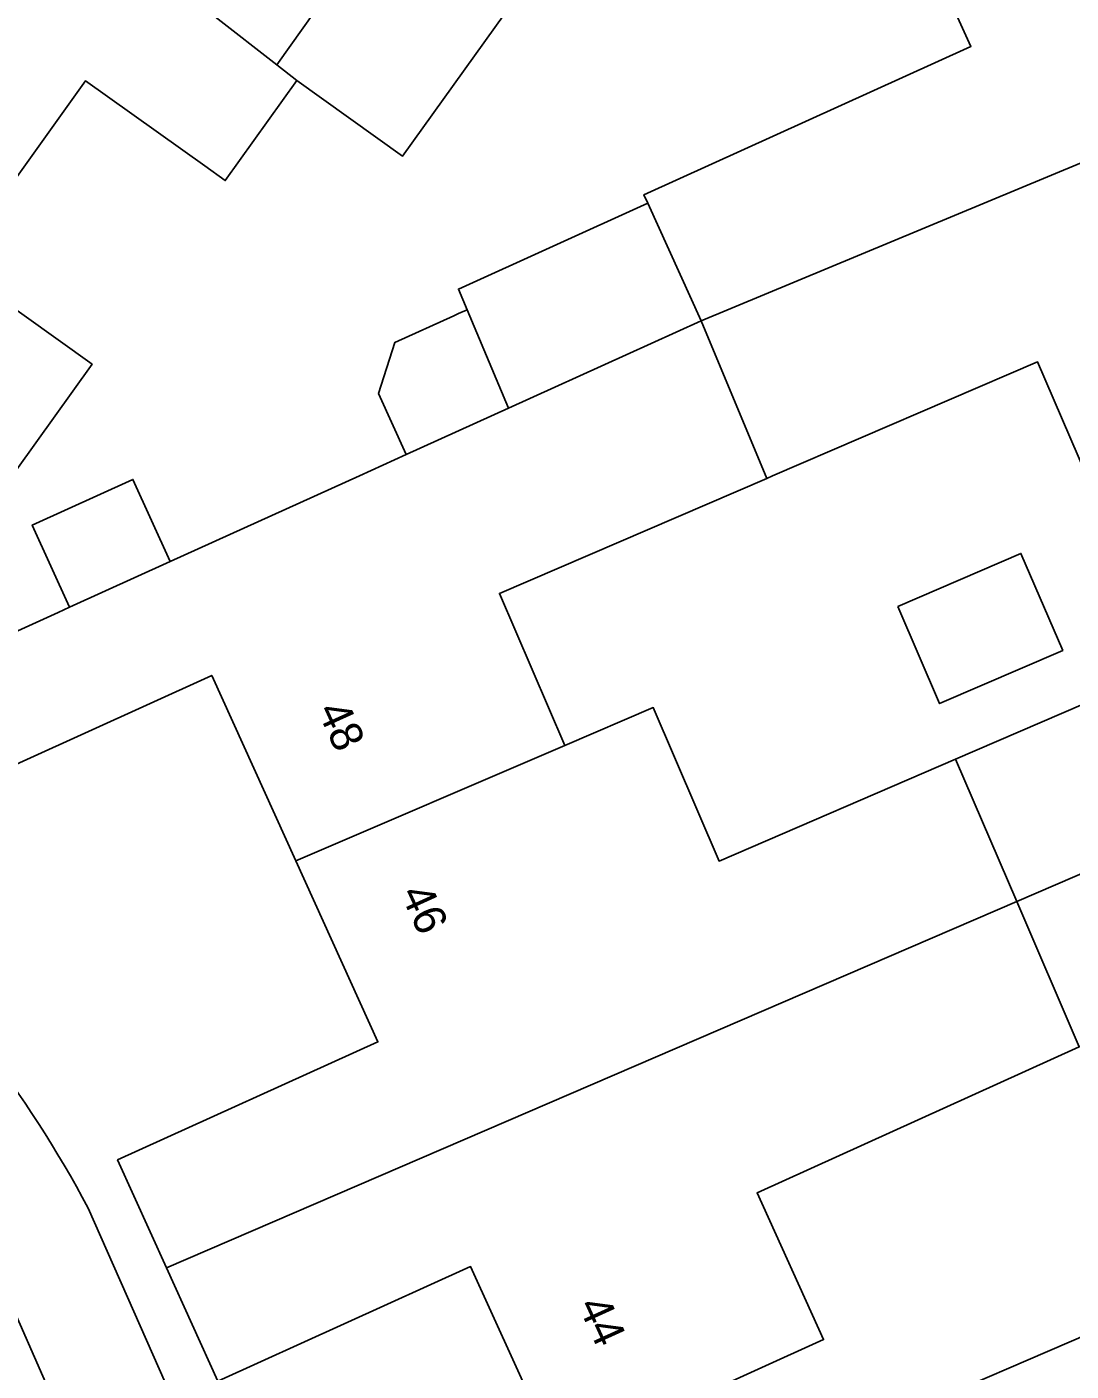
# Model space of a CAD drawing. Extents: x 157767 to 159172, y 387839 to 389425.
# Drawn here: x 158299.26 to 158331.57, y 388722.29 to 388763.9 of the extents above; entities that cross this region are included whole.
import ezdxf

# ---------------------------------------------------------------- set-up
doc = ezdxf.new("R2010")
doc.units = 0
for name, color, linetype in [('IMGEO_Erf', 7, 'Continuous'), ('IMGEO_Pand', 7, 'Continuous'), ('IMGEO_Pand_nummerreeks', 7, 'Continuous'), ('IMGEO_Rijbaan_lokaal_open', 7, 'Continuous'), ('IMGEO_Voetpad_open', 7, 'Continuous')]:
    doc.layers.add(name, color=color, linetype=linetype)

msp = doc.modelspace()

# ---------------------------------------------------------------- linework, layer by layer
at = {"layer": 'IMGEO_Erf'}
for points in [[(158317.227, 388768.757), (158310.882, 388759.895), (158307.611, 388762.238), (158305.395, 388759.144), (158304.767, 388759.594), (158301.077, 388762.235), (158296.988, 388756.523), (158301.275, 388753.454), (158298.936, 388750.185), (158298.803, 388750), (158296.024, 388746.12), (158290.837, 388749.833), (158285.783, 388742.775), (158293.76, 388736.839)], [(158304.977, 388743.822), (158297.221, 388740.304), (158295.677, 388743.708), (158300.231, 388745.774), (158300.578, 388745.931), (158299.423, 388748.478), (158302.542, 388749.892), (158303.697, 388747.346), (158309.547, 388750), (158310.997, 388750.658), (158310.14, 388752.547), (158310.646, 388754.13), (158312.466, 388754.956), (158312.616, 388755.024), (158312.882, 388755.145), (158312.614, 388755.785), (158318.472, 388758.442), (158318.352, 388758.706), (158328.474, 388763.297), (158326.284, 388768.124)], [(158301.151, 388727.334), (158307.549, 388712.856), (158351.067, 388731.614), (158352.506, 388732.234), (158363.182, 388736.836), (158357.51, 388750), (158352.834, 388760.853)], [(158331.819, 388732.323), (158321.854, 388727.803), (158323.914, 388723.262), (158315.705, 388719.538), (158312.991, 388725.521), (158305.171, 388721.974), (158303.579, 388725.483), (158302.064, 388728.824), (158310.122, 388732.479), (158307.578, 388738.087), (158304.977, 388743.822)]]:
    msp.add_lwpolyline(points, dxfattribs=at)
for points in [[(158335.969, 388750), (158335.866, 388750.24), (158332.562, 388748.815), (158330.528, 388753.533), (158322.331, 388750), (158322.154, 388749.924), (158313.883, 388746.359), (158315.909, 388741.657), (158318.64, 388742.827), (158320.677, 388738.075), (158328, 388741.231), (158337.908, 388745.501)], [(158326.209, 388745.955), (158330.02, 388747.598), (158331.314, 388744.595), (158327.503, 388742.952)]]:
    msp.add_lwpolyline(points, close=True, dxfattribs=at)
msp.add_arc((158270.61, 388711.212), 34.535, 27.8291, 47.9076, dxfattribs=at)
at = {"layer": 'IMGEO_Pand'}
for points in [[(158310.479, 388784.865), (158305.217, 388777.482), (158309.439, 388774.459), (158303.173, 388765.706), (158306.991, 388762.723), (158323.586, 388786.073), (158320.578, 388788.226), (158315.565, 388781.223)], [(158323.586, 388786.073), (158306.991, 388762.723), (158307.611, 388762.238), (158310.882, 388759.895), (158317.227, 388768.757), (158321.547, 388765.665), (158324.365, 388769.601), (158326.779, 388773.075), (158321.606, 388776.822), (158326.656, 388783.875)], [(158334.593, 388771.657), (158332.726, 388775.772), (158326.779, 388773.075), (158324.365, 388769.601), (158326.284, 388768.124), (158328.474, 388763.297), (158318.352, 388758.706), (158318.472, 388758.442), (158320.125, 388754.798), (158346.641, 388765.844), (158345.088, 388769.267), (158337.283, 388765.727)], [(158306.991, 388762.723), (158303.173, 388765.706), (158298.915, 388768.754), (158286.151, 388750), (158282.744, 388744.995), (158285.783, 388742.775), (158290.837, 388749.833), (158296.024, 388746.12), (158298.803, 388750), (158298.936, 388750.185), (158301.275, 388753.454), (158296.988, 388756.523), (158301.077, 388762.235), (158304.767, 388759.594), (158305.395, 388759.144), (158307.611, 388762.238)], [(158341.683, 388759.451), (158349.611, 388763.047), (158348.055, 388766.479), (158346.641, 388765.844), (158320.125, 388754.798), (158322.154, 388749.924), (158322.331, 388750), (158330.528, 388753.533), (158332.562, 388748.815), (158335.866, 388750.24), (158344.203, 388753.895)], [(158318.472, 388758.442), (158312.614, 388755.785), (158312.882, 388755.145), (158314.161, 388752.093), (158317.805, 388753.746), (158320.125, 388754.798)], [(158313.883, 388746.359), (158322.154, 388749.924), (158320.125, 388754.798), (158317.805, 388753.746), (158314.161, 388752.093), (158310.997, 388750.658), (158309.547, 388750), (158303.697, 388747.346), (158300.578, 388745.931), (158300.231, 388745.774), (158295.677, 388743.708), (158297.221, 388740.304), (158304.977, 388743.822), (158307.578, 388738.087), (158315.909, 388741.657)], [(158312.882, 388755.145), (158312.616, 388755.024), (158312.466, 388754.956), (158310.646, 388754.13), (158310.14, 388752.547), (158310.997, 388750.658), (158314.161, 388752.093)], [(158335.866, 388750.24), (158335.969, 388750), (158337.908, 388745.501), (158328, 388741.231), (158329.89, 388736.823), (158356.144, 388748.14), (158355.3, 388750), (158354.631, 388751.474), (158351.094, 388750), (158346.785, 388748.204), (158345.97, 388750), (158344.203, 388753.895)], [(158299.423, 388748.478), (158300.578, 388745.931), (158303.697, 388747.346), (158302.542, 388749.892)], [(158329.89, 388736.823), (158331.819, 388732.323), (158341.636, 388736.776), (158343.941, 388731.695), (158352.178, 388735.432), (158349.604, 388741.107), (158357.673, 388744.767), (158356.144, 388748.14)], [(158326.209, 388745.955), (158327.503, 388742.952), (158331.314, 388744.595), (158330.02, 388747.598)], [(158307.578, 388738.087), (158310.122, 388732.479), (158302.064, 388728.824), (158303.579, 388725.483), (158329.89, 388736.823), (158328, 388741.231), (158320.677, 388738.075), (158318.64, 388742.827), (158315.909, 388741.657)], [(158329.89, 388736.823), (158303.579, 388725.483), (158305.171, 388721.974), (158312.991, 388725.521), (158315.705, 388719.538), (158323.914, 388723.262), (158321.854, 388727.803), (158331.819, 388732.323)]]:
    msp.add_lwpolyline(points, close=True, dxfattribs=at)
at = {"layer": 'IMGEO_Rijbaan_lokaal_open'}
msp.add_lwpolyline([(158293.132, 388724.814), (158294.492, 388722.069), (158296.935, 388716.402), (158301.483, 388718.181), (158298.53, 388724.903), (158297.711, 388726.619), (158297.137, 388727.671), (158296.579, 388728.694)], dxfattribs=at)
at = {"layer": 'IMGEO_Voetpad_open'}
msp.add_lwpolyline([(158323.131, 388714.134), (158324.375, 388714.67), (158323.402, 388716.855), (158352.165, 388729.307), (158387.934, 388654.408), (158388.426, 388656.92), (158377.449, 388679.935), (158376.287, 388682.372), (158359.75, 388717.045), (158358.562, 388719.536), (158352.506, 388732.234), (158351.067, 388731.614), (158307.549, 388712.856), (158309.569, 388708.294)], close=True, dxfattribs=at)
for points in [[(158303.69, 388711.193), (158307.549, 388712.856), (158301.151, 388727.334)], [(158297.711, 388726.619), (158298.53, 388724.903), (158301.483, 388718.181), (158301.505, 388718.131), (158303.528, 388713.012)]]:
    msp.add_lwpolyline(points, dxfattribs=at)
msp.add_arc((158270.61, 388711.212), 34.535, 27.8291, 47.9076, dxfattribs=at)

# ---------------------------------------------------------------- texts
at = {"layer": 'IMGEO_Pand_nummerreeks'}
for s, rotation, p in [('48', 294.3963, (158308.232, 388742.744)), ('46', 294.4008, (158310.804, 388737.077)), ('44', 294.3999, (158316.302, 388724.323))]:
    msp.add_text(s, height=1, rotation=rotation, dxfattribs=at).set_placement(p)

doc.saveas('drawing.dxf')
